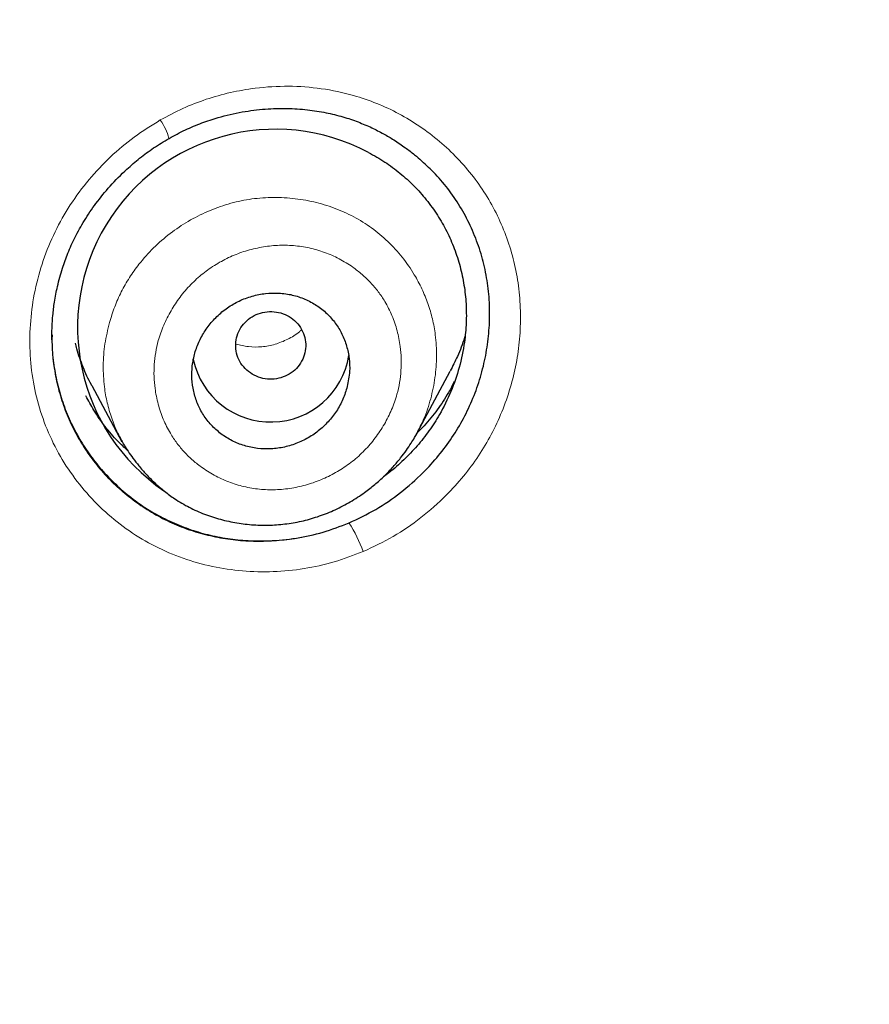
# Model space of a CAD drawing. Header units: millimetres. Extents: x 8 to 846, y 12 to 2113.
# Tile 483 of 515: x 514 to 524, y 1833 to 1844. Entities that reach past the tile are written whole.
import ezdxf

# ---------------------------------------------------------------- set-up
doc = ezdxf.new("R2010")
doc.units = ezdxf.units.MM

msp = doc.modelspace()

# ---------------------------------------------------------------- linework, layer by layer
at = {"color": 7, "linetype": 'Continuous', "lineweight": 30}
for p, q in [((514.66, 1840.753), (514.659, 1840.743)), ((518.823, 1839.648), (519.2, 1840.354)), ((515.111, 1840.189), (515.454, 1839.546)), ((515.46, 1839.549), (515.452, 1839.564))]:
    msp.add_line(p, q, dxfattribs=at)
at = {"color": 8, "linetype": 'Continuous', "lineweight": 0}
for centre, radius, start, end in [((515.295, 1842.809), 0.724, 15.9266, 34.345), ((516.758, 1837.779), 1.538, 19.6257, 33.2443)]:
    msp.add_arc(centre, radius, start, end, dxfattribs=at)
at = {"color": 7, "linetype": 'Continuous', "lineweight": 30}
for centre, radius, start, end in [((517.207, 1840.854), 2.258, 61.9587, 235.6905), ((517.152, 1840.677), 0.904, 192.2432, 350.7123)]:
    msp.add_arc(centre, radius, start, end, dxfattribs=at)
for points, knots in [([(538, 1827.773), (538.001, 1827.791), (538.002, 1827.835), (538.004, 1827.906), (538.006, 1827.988), (538.008, 1828.101), (538.011, 1828.254), (538.015, 1828.455), (538.017, 1828.683), (538.02, 1828.937), (538.021, 1829.217), (538.021, 1829.526), (538.019, 1829.864), (538.014, 1830.232), (538.007, 1830.62), (537.996, 1831.029), (537.982, 1831.456), (537.963, 1831.907), (537.94, 1832.376), (537.9, 1833.055), (537.836, 1833.939), (537.735, 1835.032), (537.61, 1836.137), (537.463, 1837.243), (537.292, 1838.348), (537.099, 1839.453), (536.881, 1840.567), (536.637, 1841.691), (536.366, 1842.823), (536.068, 1843.964), (535.731, 1845.151), (535.35, 1846.383), (534.921, 1847.661), (534.456, 1848.945), (533.952, 1850.234), (533.499, 1851.312), (533.116, 1852.179), (532.819, 1852.828), (532.52, 1853.459), (532.222, 1854.068), (531.928, 1854.653), (531.637, 1855.215), (531.341, 1855.771), (531.042, 1856.319), (530.739, 1856.859), (530.445, 1857.372), (530.159, 1857.858), (529.882, 1858.319), (529.615, 1858.754), (529.358, 1859.163), (529.113, 1859.548), (528.88, 1859.908), (528.661, 1860.241), (528.455, 1860.549), (528.263, 1860.832), (528.085, 1861.092), (527.925, 1861.323), (527.783, 1861.525), (527.662, 1861.697), (527.559, 1861.842), (527.479, 1861.954), (527.415, 1862.043), (527.359, 1862.121), (527.295, 1862.21), (527.211, 1862.325), (527.106, 1862.469), (526.976, 1862.645), (526.827, 1862.847), (526.657, 1863.074), (526.466, 1863.326), (526.265, 1863.588), (526.056, 1863.857), (525.84, 1864.132), (525.608, 1864.424), (525.359, 1864.733), (525.092, 1865.059), (524.811, 1865.397), (524.355, 1865.938), (523.723, 1866.665), (522.891, 1867.583), (522.032, 1868.491), (521.146, 1869.387), (520.259, 1870.246), (519.371, 1871.071), (518.484, 1871.861), (517.661, 1872.565), (516.904, 1873.19), (516.215, 1873.742), (515.529, 1874.274), (514.848, 1874.787), (514.167, 1875.286), (513.43, 1875.809), (512.625, 1876.363), (511.744, 1876.946), (510.831, 1877.527), (509.886, 1878.105), (508.916, 1878.674), (507.919, 1879.234), (506.897, 1879.783), (505.842, 1880.323), (504.768, 1880.847), (503.677, 1881.353), (502.567, 1881.841), (501.427, 1882.315), (500.256, 1882.775), (499.055, 1883.218), (497.847, 1883.634), (496.634, 1884.024), (495.419, 1884.388), (494.176, 1884.733), (492.908, 1885.056), (491.653, 1885.348), (490.414, 1885.61), (489.194, 1885.842), (487.953, 1886.054), (486.702, 1886.241), (485.452, 1886.402), (484.217, 1886.537), (482.961, 1886.649), (481.685, 1886.737), (480.391, 1886.799), (479.121, 1886.833), (477.876, 1886.843), (476.65, 1886.827), (475.442, 1886.788), (474.255, 1886.728), (473.096, 1886.646), (471.964, 1886.546), (470.862, 1886.429), (469.787, 1886.296), (468.708, 1886.143), (467.627, 1885.971), (466.545, 1885.779), (465.498, 1885.575), (464.485, 1885.36), (463.56, 1885.148), (462.717, 1884.941), (461.953, 1884.744), (461.213, 1884.543), (460.497, 1884.339), (459.801, 1884.132), (459.124, 1883.921), (458.449, 1883.704), (457.765, 1883.474), (457.058, 1883.227), (456.329, 1882.963), (455.569, 1882.676), (454.779, 1882.365), (453.96, 1882.03), (453.119, 1881.67), (452.258, 1881.287), (451.377, 1880.878), (450.478, 1880.443), (449.588, 1879.994), (448.707, 1879.531), (447.838, 1879.056), (446.957, 1878.556), (446.064, 1878.029), (445.16, 1877.474), (444.224, 1876.876), (443.258, 1876.234), (442.263, 1875.542), (441.261, 1874.815), (440.381, 1874.148), (439.623, 1873.553), (438.986, 1873.038), (438.348, 1872.507), (437.714, 1871.964), (437.093, 1871.417), (436.495, 1870.875), (435.923, 1870.343), (435.378, 1869.821), (434.858, 1869.311), (434.366, 1868.816), (433.901, 1868.337), (433.461, 1867.874), (433.044, 1867.425), (432.629, 1866.97), (432.219, 1866.509), (431.816, 1866.046), (431.439, 1865.605), (431.088, 1865.185), (430.764, 1864.791), (430.467, 1864.422), (430.194, 1864.079), (429.943, 1863.759), (429.718, 1863.466), (429.516, 1863.201), (429.336, 1862.963), (429.176, 1862.748), (429.034, 1862.556), (428.917, 1862.397), (428.823, 1862.267), (428.747, 1862.163), (428.679, 1862.069), (428.615, 1861.979), (428.546, 1861.883), (428.466, 1861.77), (428.369, 1861.633), (428.256, 1861.473), (428.127, 1861.288), (427.984, 1861.081), (427.826, 1860.851), (427.655, 1860.599), (427.47, 1860.322), (427.249, 1859.989), (426.996, 1859.599), (426.713, 1859.156), (426.425, 1858.695), (426.132, 1858.216), (425.836, 1857.721), (425.537, 1857.209), (425.195, 1856.609), (424.813, 1855.917), (424.391, 1855.126), (423.968, 1854.3), (423.566, 1853.48), (423.183, 1852.67), (422.822, 1851.871), (422.464, 1851.045), (422.111, 1850.193), (421.766, 1849.319), (421.431, 1848.424), (421.105, 1847.508), (420.788, 1846.566), (420.482, 1845.597), (420.187, 1844.601), (419.905, 1843.579), (419.638, 1842.531), (419.406, 1841.538), (419.207, 1840.618), (419.042, 1839.787), (418.893, 1838.98), (418.754, 1838.158), (418.626, 1837.325), (418.511, 1836.484), (418.412, 1835.676), (418.329, 1834.902), (418.26, 1834.167), (418.203, 1833.47), (418.158, 1832.811), (418.123, 1832.186), (418.096, 1831.592), (418.076, 1831.029), (418.063, 1830.497), (418.055, 1830.002), (418.052, 1829.541), (418.052, 1829.119), (418.055, 1828.734), (418.061, 1828.386), (418.067, 1828.072), (418.073, 1827.874), (418.076, 1827.781)], [0, 0, 0, 0, 0.000286, 0.000693, 0.0011, 0.001586, 0.002471, 0.003539, 0.004789, 0.006132, 0.007637, 0.009305, 0.011135, 0.013127, 0.015282, 0.017462, 0.019787, 0.022256, 0.024847, 0.027466, 0.033367, 0.039348, 0.045407, 0.051547, 0.057576, 0.06368, 0.069859, 0.076113, 0.082442, 0.088847, 0.095327, 0.102542, 0.109849, 0.117247, 0.124738, 0.132321, 0.136217, 0.140106, 0.143883, 0.147538, 0.151072, 0.154484, 0.157774, 0.161253, 0.164584, 0.167769, 0.170807, 0.173698, 0.176442, 0.17904, 0.18149, 0.183794, 0.18595, 0.187925, 0.189759, 0.191451, 0.193001, 0.194284, 0.195425, 0.196381, 0.197152, 0.197648, 0.198127, 0.198707, 0.19941, 0.200408, 0.20158, 0.202926, 0.204446, 0.206141, 0.20801, 0.209751, 0.21162, 0.213617, 0.215742, 0.217996, 0.220375, 0.222791, 0.229356, 0.235809, 0.242651, 0.249362, 0.255943, 0.262391, 0.268707, 0.274889, 0.279654, 0.284337, 0.288938, 0.293457, 0.297895, 0.302347, 0.307808, 0.313397, 0.319114, 0.324959, 0.330933, 0.336924, 0.343039, 0.349279, 0.355642, 0.361895, 0.368264, 0.37475, 0.381351, 0.388066, 0.394895, 0.401438, 0.408082, 0.414827, 0.421674, 0.428623, 0.435029, 0.441518, 0.448093, 0.454743, 0.461334, 0.467815, 0.474188, 0.481072, 0.487826, 0.494449, 0.500941, 0.507301, 0.513639, 0.519838, 0.525899, 0.531823, 0.537609, 0.543257, 0.548769, 0.554673, 0.560411, 0.565984, 0.571391, 0.576633, 0.580874, 0.585001, 0.589013, 0.59291, 0.596693, 0.600415, 0.604054, 0.607836, 0.61176, 0.615827, 0.620037, 0.624536, 0.629187, 0.633988, 0.638941, 0.644045, 0.649301, 0.654708, 0.659798, 0.665015, 0.67036, 0.675832, 0.681433, 0.687161, 0.693426, 0.699838, 0.706396, 0.713101, 0.71739, 0.721738, 0.726143, 0.730607, 0.73504, 0.739336, 0.743493, 0.747511, 0.751391, 0.755131, 0.758669, 0.762073, 0.765343, 0.768479, 0.77194, 0.775222, 0.778324, 0.781247, 0.783991, 0.786512, 0.788859, 0.791034, 0.793036, 0.794792, 0.796389, 0.797828, 0.799108, 0.800229, 0.800999, 0.801686, 0.802305, 0.802864, 0.803461, 0.804203, 0.805101, 0.806153, 0.80736, 0.808722, 0.810211, 0.811848, 0.813635, 0.815571, 0.818292, 0.821125, 0.824049, 0.827063, 0.830167, 0.833361, 0.836644, 0.841307, 0.84614, 0.851144, 0.856318, 0.860926, 0.865661, 0.870525, 0.875514, 0.88063, 0.885778, 0.891047, 0.896439, 0.901953, 0.907588, 0.913346, 0.919226, 0.925229, 0.929977, 0.934588, 0.939053, 0.943372, 0.948188, 0.952809, 0.957234, 0.961465, 0.9655, 0.969274, 0.972859, 0.976257, 0.979466, 0.98254, 0.985418, 0.988102, 0.99059, 0.992883, 0.994945, 0.996818, 0.998503, 1, 1, 1, 1]), ([(478.038, 1882.285), (478.896, 1882.275), (480.611, 1882.254), (483.18, 1882.085), (485.738, 1881.818), (488.282, 1881.442), (490.807, 1880.962), (493.308, 1880.377), (495.918, 1879.65), (498.626, 1878.762), (501.417, 1877.692), (504.148, 1876.485), (506.812, 1875.146), (509.403, 1873.68), (511.795, 1872.166), (513.995, 1870.628), (516.013, 1869.085), (517.96, 1867.459), (519.833, 1865.754), (521.626, 1863.97), (523.337, 1862.114), (524.964, 1860.187), (526.503, 1858.195), (527.952, 1856.14), (529.308, 1854.028), (530.57, 1851.861), (531.733, 1849.644), (532.795, 1847.379), (533.808, 1844.944), (534.747, 1842.335), (535.589, 1839.551), (536.286, 1836.73), (536.835, 1833.878), (537.236, 1831.004), (537.475, 1828.251), (537.574, 1825.629), (537.556, 1823.143), (537.425, 1820.66), (537.184, 1818.185), (536.832, 1815.723), (536.371, 1813.277), (535.802, 1810.852), (535.125, 1808.454), (534.342, 1806.086), (533.454, 1803.752), (532.461, 1801.459), (531.365, 1799.21), (530.17, 1797.008), (528.806, 1794.739), (527.256, 1792.418), (525.504, 1790.062), (523.633, 1787.794), (521.644, 1785.621), (519.55, 1783.541), (518.065, 1782.245), (517.323, 1781.597)], [0, 0, 0, 0, 0.017859, 0.035717, 0.053574, 0.07143, 0.089287, 0.107143, 0.125, 0.145832, 0.166666, 0.1875, 0.208333, 0.229166, 0.249999, 0.267856, 0.285713, 0.303571, 0.321429, 0.339287, 0.357144, 0.375001, 0.392858, 0.410715, 0.428572, 0.446429, 0.464286, 0.482143, 0.500002, 0.520835, 0.541668, 0.562501, 0.583334, 0.604167, 0.624999, 0.642856, 0.660713, 0.678571, 0.696428, 0.714286, 0.732144, 0.750003, 0.76786, 0.785718, 0.803575, 0.821433, 0.839289, 0.857146, 0.875003, 0.895835, 0.916668, 0.9375, 0.958333, 0.979167, 1, 1, 1, 1]), ([(478.038, 1768.871), (478.645, 1768.876), (479.858, 1768.887), (481.674, 1768.973), (483.484, 1769.11), (485.288, 1769.304), (487.085, 1769.552), (488.872, 1769.856), (490.596, 1770.202), (492.255, 1770.586), (493.851, 1771.003), (495.432, 1771.463), (496.998, 1771.967), (498.55, 1772.514), (500.137, 1773.124), (501.754, 1773.8), (503.395, 1774.546), (505.006, 1775.34), (506.589, 1776.181), (508.142, 1777.071), (509.668, 1778.008), (511.124, 1778.965), (512.509, 1779.937), (513.823, 1780.915), (515.105, 1781.929), (516.356, 1782.978), (517.576, 1784.061), (518.798, 1785.211), (520.018, 1786.429), (521.228, 1787.717), (522.396, 1789.041), (523.52, 1790.401), (524.602, 1791.797), (525.642, 1793.23), (526.612, 1794.657), (527.511, 1796.072), (528.34, 1797.464), (529.125, 1798.876), (529.867, 1800.307), (530.564, 1801.756), (531.236, 1803.267), (531.878, 1804.839), (532.485, 1806.474), (533.038, 1808.126), (533.538, 1809.796), (533.984, 1811.484), (534.378, 1813.192), (534.708, 1814.867), (534.979, 1816.504), (535.193, 1818.095), (535.36, 1819.688), (535.478, 1821.283), (535.549, 1822.881), (535.572, 1824.526), (535.543, 1826.217), (535.456, 1827.953), (535.312, 1829.687), (535.111, 1831.419), (534.854, 1833.15), (534.54, 1834.877), (534.181, 1836.547), (533.783, 1838.155), (533.353, 1839.7), (532.878, 1841.229), (532.357, 1842.742), (531.792, 1844.24), (531.191, 1845.699), (530.557, 1847.12), (529.893, 1848.502), (529.189, 1849.867), (528.444, 1851.215), (527.66, 1852.546), (526.836, 1853.859), (525.975, 1855.15), (525.065, 1856.436), (524.109, 1857.711), (523.102, 1858.975), (522.06, 1860.21), (520.981, 1861.414), (519.866, 1862.589), (518.733, 1863.715), (517.585, 1864.793), (516.424, 1865.825), (515.232, 1866.827), (514.01, 1867.798), (512.756, 1868.74), (511.472, 1869.65), (510.162, 1870.527), (508.812, 1871.379), (507.422, 1872.204), (505.991, 1873.001), (504.537, 1873.757), (503.062, 1874.472), (501.565, 1875.145), (500.072, 1875.767), (498.584, 1876.339), (497.105, 1876.862), (495.61, 1877.347), (494.098, 1877.792), (492.57, 1878.197), (491.026, 1878.564), (489.47, 1878.889), (487.883, 1879.179), (486.269, 1879.428), (484.628, 1879.635), (482.984, 1879.797), (481.338, 1879.912), (479.689, 1879.983), (478.588, 1879.992), (478.038, 1879.997)], [0, 0, 0, 0, 0.010081, 0.020137, 0.030179, 0.040216, 0.050257, 0.060311, 0.070335, 0.079491, 0.088633, 0.097767, 0.1069, 0.116039, 0.125192, 0.135253, 0.145282, 0.155288, 0.16528, 0.175267, 0.185259, 0.195301, 0.204496, 0.213673, 0.222839, 0.232002, 0.241168, 0.250345, 0.260322, 0.270285, 0.280246, 0.290212, 0.300194, 0.310203, 0.320293, 0.329526, 0.338727, 0.347904, 0.357065, 0.366218, 0.375372, 0.385323, 0.395264, 0.405207, 0.415162, 0.425139, 0.435149, 0.445226, 0.454443, 0.463632, 0.472801, 0.481959, 0.491116, 0.500279, 0.510233, 0.520184, 0.530144, 0.540125, 0.550137, 0.560192, 0.570258, 0.579448, 0.588609, 0.59775, 0.60688, 0.616007, 0.625139, 0.633867, 0.642594, 0.651329, 0.660077, 0.668845, 0.677642, 0.686473, 0.695244, 0.704395, 0.713529, 0.722653, 0.731774, 0.740899, 0.750037, 0.758756, 0.767483, 0.776222, 0.78498, 0.793764, 0.802579, 0.811433, 0.820208, 0.829363, 0.838502, 0.847632, 0.856762, 0.865897, 0.875044, 0.883755, 0.89247, 0.901196, 0.909939, 0.918704, 0.927499, 0.936329, 0.945126, 0.954305, 0.963462, 0.972602, 0.981734, 0.990864, 1, 1, 1, 1]), ([(421.006, 1824.397), (421.013, 1825.071), (421.027, 1826.416), (421.146, 1828.43), (421.335, 1830.436), (421.603, 1832.436), (421.946, 1834.428), (422.356, 1836.371), (422.829, 1838.261), (423.358, 1840.096), (423.952, 1841.912), (424.613, 1843.711), (425.35, 1845.519), (426.167, 1847.331), (427.066, 1849.141), (428.035, 1850.92), (429.073, 1852.668), (430.181, 1854.384), (431.331, 1856.03), (432.518, 1857.605), (433.734, 1859.108), (435.003, 1860.568), (436.326, 1861.987), (437.722, 1863.383), (439.194, 1864.754), (440.741, 1866.093), (442.342, 1867.379), (443.994, 1868.611), (445.698, 1869.787), (447.412, 1870.883), (449.13, 1871.899), (450.846, 1872.836), (452.595, 1873.716), (454.377, 1874.537), (456.218, 1875.311), (458.12, 1876.033), (460.081, 1876.699), (462.072, 1877.296), (464.092, 1877.824), (466.139, 1878.282), (468.163, 1878.662), (470.156, 1878.966), (472.111, 1879.199), (474.07, 1879.365), (476.032, 1879.466), (478.039, 1879.501), (480.089, 1879.466), (482.179, 1879.356), (484.263, 1879.171), (486.342, 1878.912), (488.412, 1878.579), (490.428, 1878.182), (492.385, 1877.727), (494.279, 1877.219), (496.149, 1876.649), (497.996, 1876.018), (499.862, 1875.309), (501.743, 1874.519), (503.633, 1873.644), (505.485, 1872.703), (507.302, 1871.696), (509.082, 1870.624), (510.788, 1869.512), (512.418, 1868.366), (513.97, 1867.194), (515.475, 1865.974), (516.933, 1864.707), (518.376, 1863.362), (519.798, 1861.939), (521.193, 1860.436), (522.529, 1858.885), (523.806, 1857.287), (525.025, 1855.641), (526.161, 1853.983), (527.216, 1852.319), (528.188, 1850.659), (529.098, 1848.97), (529.946, 1847.253), (530.747, 1845.475), (531.496, 1843.637), (532.186, 1841.74), (532.805, 1839.82), (533.35, 1837.877), (533.824, 1835.907), (534.218, 1833.953), (534.534, 1832.022), (534.775, 1830.122), (534.946, 1828.218), (535.053, 1826.309), (535.067, 1825.035), (535.073, 1824.397)], [0, 0, 0, 0, 0.011674, 0.023319, 0.034953, 0.046594, 0.058259, 0.069953, 0.080961, 0.091959, 0.102962, 0.113984, 0.125039, 0.136637, 0.148231, 0.159838, 0.171475, 0.183157, 0.194877, 0.205905, 0.216918, 0.22793, 0.238954, 0.250002, 0.261585, 0.273174, 0.284784, 0.296429, 0.308126, 0.319837, 0.330846, 0.341843, 0.352841, 0.363852, 0.374887, 0.386465, 0.398061, 0.409688, 0.421363, 0.433098, 0.444853, 0.455881, 0.466873, 0.477842, 0.4888, 0.499758, 0.511447, 0.523122, 0.534797, 0.546486, 0.558206, 0.569931, 0.580933, 0.591898, 0.602839, 0.613767, 0.624694, 0.636409, 0.648098, 0.659775, 0.671455, 0.683154, 0.694888, 0.705917, 0.716904, 0.727863, 0.738806, 0.749745, 0.761427, 0.773085, 0.784734, 0.79639, 0.808067, 0.819807, 0.830858, 0.841874, 0.852868, 0.863854, 0.874847, 0.886477, 0.898088, 0.909698, 0.921323, 0.932981, 0.944738, 0.955821, 0.966873, 0.97791, 0.988948, 1, 1, 1, 1]), ([(515.992, 1843.008), (516.054, 1843.041), (516.175, 1843.107), (516.364, 1843.185), (516.58, 1843.257), (516.822, 1843.313), (517.085, 1843.346), (517.334, 1843.353), (517.566, 1843.338), (517.778, 1843.305), (517.972, 1843.257), (518.146, 1843.199), (518.3, 1843.133), (518.435, 1843.064), (518.564, 1842.988), (518.682, 1842.908), (518.787, 1842.827), (518.846, 1842.776), (518.872, 1842.753)], [0, 0, 0, 0, 0.066912, 0.131689, 0.194341, 0.284264, 0.369262, 0.449239, 0.524136, 0.593944, 0.658696, 0.718477, 0.773359, 0.82336, 0.868476, 0.921019, 0.964859, 1, 1, 1, 1]), ([(514.657, 1840.711), (514.657, 1840.732), (514.656, 1840.782), (514.659, 1840.874), (514.667, 1840.996), (514.685, 1841.149), (514.72, 1841.33), (514.771, 1841.518), (514.838, 1841.705), (514.921, 1841.887), (515.027, 1842.077), (515.16, 1842.273), (515.321, 1842.47), (515.49, 1842.641), (515.658, 1842.784), (515.817, 1842.903), (515.933, 1842.972), (515.992, 1843.008)], [0, 0, 0, 0, 0.0228155, 0.0565564, 0.1012701, 0.1569632, 0.2236004, 0.3010992, 0.3663396, 0.4378112, 0.5156107, 0.5998114, 0.6904377, 0.7874395, 0.8556026, 0.9264799, 1, 1, 1, 1]), ([(518.268, 1842.847), (518.33, 1842.812), (518.455, 1842.742), (518.628, 1842.614), (518.787, 1842.47), (518.93, 1842.309), (519.055, 1842.135), (519.162, 1841.949), (519.249, 1841.752), (519.315, 1841.547), (519.36, 1841.336), (519.383, 1841.121), (519.385, 1840.903), (519.362, 1840.66), (519.308, 1840.396), (519.212, 1840.118), (519.093, 1839.877), (518.96, 1839.671), (518.824, 1839.498), (518.67, 1839.338), (518.541, 1839.221), (518.458, 1839.163), (518.438, 1839.148)], [0, 0, 0, 0, 0.049028, 0.098322, 0.147567, 0.196484, 0.2461, 0.295061, 0.343874, 0.393051, 0.442024, 0.490792, 0.539857, 0.58971, 0.655605, 0.720739, 0.786245, 0.835011, 0.883721, 0.932846, 0.982847, 1, 1, 1, 1]), ([(518.045, 1838.622), (518.148, 1838.671), (518.354, 1838.768), (518.637, 1838.963), (518.874, 1839.172), (519.068, 1839.386), (519.223, 1839.593), (519.354, 1839.812), (519.463, 1840.044), (519.548, 1840.284), (519.608, 1840.532), (519.643, 1840.784), (519.653, 1841.04), (519.637, 1841.294), (519.595, 1841.542), (519.526, 1841.783), (519.432, 1842.014), (519.315, 1842.234), (519.174, 1842.438), (519.022, 1842.617), (518.909, 1842.719), (518.857, 1842.766)], [0, 0, 0, 0, 0.067237, 0.134124, 0.201842, 0.253146, 0.303537, 0.353542, 0.4037, 0.454305, 0.504484, 0.554763, 0.605665, 0.656735, 0.707014, 0.757068, 0.807473, 0.857613, 0.907582, 0.957938, 1, 1, 1, 1]), ([(518.025, 1840.178), (518.036, 1840.235), (518.057, 1840.341), (518.05, 1840.498), (518.021, 1840.641), (517.968, 1840.778), (517.892, 1840.903), (517.794, 1841.014), (517.677, 1841.107), (517.544, 1841.178), (517.399, 1841.226), (517.246, 1841.247), (517.091, 1841.243), (516.938, 1841.212), (516.791, 1841.157), (516.656, 1841.078), (516.536, 1840.98), (516.434, 1840.864), (516.353, 1840.735), (516.294, 1840.596), (516.259, 1840.451), (516.248, 1840.303), (516.262, 1840.157), (516.301, 1840.016), (516.362, 1839.883), (516.447, 1839.763), (516.553, 1839.659), (516.676, 1839.574), (516.814, 1839.511), (516.962, 1839.473), (517.117, 1839.461), (517.272, 1839.476), (517.423, 1839.516), (517.566, 1839.58), (517.696, 1839.667), (517.81, 1839.773), (517.905, 1839.895), (517.98, 1840.031), (518.01, 1840.129), (518.025, 1840.178)], [0, 0, 0, 0, 0.031091, 0.057186, 0.08328, 0.109566, 0.135853, 0.162585, 0.189318, 0.216556, 0.243797, 0.271367, 0.29894, 0.326517, 0.354094, 0.381358, 0.408621, 0.4354, 0.462177, 0.488508, 0.514837, 0.540941, 0.567043, 0.593238, 0.619432, 0.646008, 0.672584, 0.699671, 0.726761, 0.754257, 0.781756, 0.809369, 0.836984, 0.864372, 0.891761, 0.918813, 0.945863, 0.972933, 1, 1, 1, 1]), ([(517.318, 1840.295), (517.349, 1840.312), (517.41, 1840.344), (517.481, 1840.42), (517.531, 1840.51), (517.554, 1840.61), (517.551, 1840.711), (517.52, 1840.809), (517.464, 1840.895), (517.387, 1840.965), (517.294, 1841.013), (517.191, 1841.035), (517.085, 1841.032), (516.984, 1841.002), (516.895, 1840.948), (516.823, 1840.873), (516.773, 1840.783), (516.75, 1840.684), (516.754, 1840.582), (516.784, 1840.484), (516.84, 1840.398), (516.918, 1840.329), (517.011, 1840.28), (517.114, 1840.258), (517.22, 1840.26), (517.285, 1840.284), (517.318, 1840.295)], [0, 0, 0, 0, 0.041659, 0.083341, 0.125, 0.166659, 0.208341, 0.25, 0.291659, 0.333341, 0.375, 0.416659, 0.458341, 0.5, 0.541659, 0.583341, 0.625, 0.666659, 0.708341, 0.75, 0.791659, 0.833341, 0.875, 0.916659, 0.958341, 1, 1, 1, 1]), ([(514.658, 1840.766), (514.657, 1840.729), (514.656, 1840.613), (514.676, 1840.421), (514.719, 1840.191), (514.786, 1839.97), (514.874, 1839.756), (514.984, 1839.553), (515.112, 1839.362), (515.259, 1839.184), (515.424, 1839.021), (515.602, 1838.874), (515.794, 1838.746), (515.999, 1838.639), (516.213, 1838.551), (516.434, 1838.485), (516.661, 1838.44), (516.894, 1838.417), (517.156, 1838.415), (517.444, 1838.443), (517.751, 1838.509), (517.947, 1838.585), (518.045, 1838.622)], [0, 0, 0, 0, 0.023004, 0.072516, 0.121291, 0.169808, 0.218553, 0.267379, 0.315946, 0.364705, 0.414098, 0.463142, 0.511741, 0.560356, 0.609445, 0.657937, 0.706382, 0.755212, 0.804848, 0.870422, 0.935136, 1, 1, 1, 1]), ([(519.367, 1840.752), (519.365, 1840.746), (519.344, 1840.667), (519.289, 1840.532), (519.227, 1840.41), (519.199, 1840.355)], [0, 0, 0, 0, 0.045837, 0.571884, 1, 1, 1, 1]), ([(515.112, 1840.189), (515.11, 1840.192), (515.07, 1840.258), (515.012, 1840.399), (514.951, 1840.557), (514.93, 1840.651), (514.925, 1840.672)], [0, 0, 0, 0, 0.020088, 0.449093, 0.876167, 1, 1, 1, 1]), ([(519.246, 1840.235), (519.225, 1840.193), (519.168, 1840.081), (519.053, 1839.912), (518.929, 1839.753), (518.842, 1839.667), (518.811, 1839.636)], [0, 0, 0, 0, 0.189222, 0.506676, 0.823906, 1, 1, 1, 1]), ([(515.519, 1839.449), (515.482, 1839.483), (515.39, 1839.567), (515.261, 1839.721), (515.138, 1839.895), (515.073, 1840.016), (515.044, 1840.071)], [0, 0, 0, 0, 0.1906307, 0.4780375, 0.7649722, 1, 1, 1, 1]), ([(515.45, 1839.563), (515.461, 1839.544), (515.484, 1839.503), (515.528, 1839.434), (515.583, 1839.355), (515.651, 1839.268), (515.734, 1839.173), (515.83, 1839.075), (515.939, 1838.981), (516.069, 1838.886), (516.221, 1838.797), (516.396, 1838.719), (516.579, 1838.66), (516.766, 1838.619), (516.956, 1838.597), (517.147, 1838.594), (517.338, 1838.61), (517.526, 1838.644), (517.71, 1838.698), (517.889, 1838.77), (518.062, 1838.86), (518.211, 1838.958), (518.34, 1839.058), (518.449, 1839.156), (518.547, 1839.258), (518.63, 1839.358), (518.698, 1839.448), (518.75, 1839.525), (518.791, 1839.591), (518.811, 1839.628), (518.82, 1839.644)], [0, 0, 0, 0, 0.0160694, 0.0355043, 0.0585526, 0.0853557, 0.1159861, 0.1504429, 0.1862878, 0.2218559, 0.2688767, 0.3157737, 0.3625884, 0.4092777, 0.4557814, 0.5020391, 0.5481022, 0.5942405, 0.6404973, 0.6869144, 0.7335156, 0.7803009, 0.8155102, 0.8508127, 0.8859152, 0.9174003, 0.9443858, 0.9670067, 0.9854443, 1, 1, 1, 1])]:
    msp.add_open_spline(points, degree=3, knots=knots, dxfattribs=at)
at = {"color": 8, "linetype": 'Continuous', "lineweight": 0}
for points, knots in [([(418.074, 1827.918), (418.066, 1828.238), (418.047, 1828.984), (418.052, 1830.153), (418.083, 1831.425), (418.148, 1832.735), (418.246, 1834.081), (418.382, 1835.462), (418.554, 1836.84), (418.76, 1838.214), (419, 1839.582), (419.275, 1840.944), (419.575, 1842.263), (419.898, 1843.537), (420.24, 1844.767), (420.61, 1845.989), (421.009, 1847.204), (421.435, 1848.411), (421.904, 1849.644), (422.417, 1850.904), (422.977, 1852.187), (423.571, 1853.457), (424.196, 1854.712), (424.853, 1855.952), (425.541, 1857.177), (426.24, 1858.352), (426.946, 1859.477), (427.656, 1860.555), (428.391, 1861.618), (429.151, 1862.664), (429.934, 1863.695), (430.765, 1864.739), (431.647, 1865.795), (432.581, 1866.859), (433.542, 1867.901), (434.529, 1868.921), (435.542, 1869.917), (436.581, 1870.89), (437.614, 1871.811), (438.639, 1872.682), (439.653, 1873.507), (440.686, 1874.309), (441.737, 1875.089), (442.807, 1875.847), (443.926, 1876.604), (445.096, 1877.358), (446.32, 1878.105), (447.562, 1878.823), (448.821, 1879.513), (450.098, 1880.173), (451.392, 1880.804), (452.665, 1881.388), (453.915, 1881.928), (455.141, 1882.425), (456.378, 1882.897), (457.626, 1883.341), (458.884, 1883.759), (460.189, 1884.162), (461.543, 1884.547), (462.945, 1884.911), (464.355, 1885.243), (465.773, 1885.541), (467.199, 1885.808), (468.631, 1886.041), (470.028, 1886.237), (471.39, 1886.396), (472.716, 1886.523), (474.044, 1886.622), (475.374, 1886.693), (476.705, 1886.736), (478.078, 1886.751), (479.492, 1886.734), (480.944, 1886.683), (482.395, 1886.599), (483.843, 1886.481), (485.287, 1886.33), (486.727, 1886.146), (488.122, 1885.935), (489.472, 1885.7), (490.776, 1885.445), (492.074, 1885.162), (493.365, 1884.852), (494.649, 1884.515), (495.964, 1884.14), (497.307, 1883.723), (498.678, 1883.263), (500.036, 1882.772), (501.382, 1882.248), (502.714, 1881.694), (504.031, 1881.108), (505.297, 1880.51), (506.511, 1879.901), (507.676, 1879.286), (508.826, 1878.646), (509.961, 1877.982), (511.08, 1877.294), (512.217, 1876.56), (513.368, 1875.78), (514.532, 1874.95), (515.674, 1874.093), (516.795, 1873.21), (517.892, 1872.301), (518.967, 1871.366), (519.989, 1870.433), (520.958, 1869.505), (521.878, 1868.583), (522.776, 1867.642), (523.652, 1866.683), (524.505, 1865.704), (525.36, 1864.678), (526.215, 1863.602), (527.066, 1862.476), (527.888, 1861.33), (528.682, 1860.166), (529.445, 1858.983), (530.179, 1857.783), (530.863, 1856.601), (531.5, 1855.437), (532.091, 1854.295), (532.656, 1853.141), (533.194, 1851.974), (533.704, 1850.797), (534.201, 1849.573), (534.682, 1848.302), (535.143, 1846.985), (535.571, 1845.657), (535.964, 1844.321), (536.325, 1842.976), (536.651, 1841.623), (536.935, 1840.302), (537.179, 1839.012), (537.388, 1837.756), (537.568, 1836.496), (537.718, 1835.232), (537.839, 1833.966), (537.933, 1832.658), (537.998, 1831.31), (538.028, 1829.922), (538.028, 1828.751), (538.005, 1828.042), (537.997, 1827.797)], [0, 0, 0, 0, 0.005252, 0.012201, 0.019149, 0.026096, 0.033674, 0.04125, 0.048826, 0.056401, 0.063977, 0.071552, 0.079127, 0.086071, 0.093015, 0.09996, 0.106905, 0.113851, 0.120799, 0.128379, 0.13596, 0.14354, 0.151118, 0.158695, 0.166272, 0.173848, 0.180792, 0.187736, 0.19468, 0.201624, 0.208568, 0.215513, 0.223089, 0.230666, 0.238244, 0.245823, 0.253404, 0.260985, 0.268564, 0.275511, 0.282457, 0.289402, 0.296347, 0.303291, 0.310235, 0.31781, 0.325386, 0.332961, 0.340537, 0.348114, 0.355691, 0.363269, 0.370217, 0.377167, 0.384116, 0.391064, 0.398011, 0.404957, 0.412534, 0.42011, 0.427686, 0.435261, 0.442837, 0.450412, 0.457988, 0.464933, 0.471879, 0.478825, 0.485772, 0.49272, 0.49967, 0.507251, 0.51483, 0.522408, 0.529986, 0.537562, 0.545138, 0.552714, 0.559658, 0.566603, 0.573547, 0.580492, 0.587437, 0.594382, 0.60196, 0.609538, 0.617118, 0.624699, 0.63228, 0.639859, 0.647436, 0.654382, 0.661327, 0.668271, 0.675216, 0.68216, 0.689104, 0.696679, 0.704255, 0.711831, 0.719408, 0.726986, 0.734564, 0.742145, 0.749094, 0.756043, 0.76299, 0.769936, 0.776881, 0.783826, 0.791402, 0.798978, 0.806553, 0.814128, 0.821704, 0.829279, 0.836855, 0.843801, 0.850747, 0.857694, 0.864643, 0.871592, 0.878541, 0.886119, 0.893697, 0.901273, 0.908849, 0.916425, 0.924, 0.931575, 0.938519, 0.945463, 0.952407, 0.959352, 0.966297, 0.973243, 0.980821, 0.988401, 0.995982, 1, 1, 1, 1]), ([(421.507, 1824.421), (421.52, 1825.319), (421.546, 1827.111), (421.758, 1829.786), (422.096, 1832.439), (422.569, 1835.071), (423.175, 1837.68), (423.915, 1840.266), (424.789, 1842.822), (425.79, 1845.332), (426.915, 1847.784), (428.159, 1850.17), (429.523, 1852.493), (431.005, 1854.754), (432.604, 1856.95), (434.317, 1859.073), (436.134, 1861.109), (438.046, 1863.05), (440.049, 1864.892), (442.142, 1866.636), (444.326, 1868.282), (446.598, 1869.828), (448.952, 1871.269), (451.372, 1872.595), (453.848, 1873.801), (456.376, 1874.885), (458.955, 1875.846), (461.586, 1876.686), (464.267, 1877.404), (466.986, 1877.994), (469.726, 1878.455), (472.475, 1878.785), (475.232, 1878.983), (477.997, 1879.051), (480.768, 1878.987), (483.543, 1878.79), (486.309, 1878.46), (489.049, 1878.002), (491.753, 1877.417), (494.419, 1876.708), (497.046, 1875.873), (499.636, 1874.911), (502.182, 1873.822), (504.671, 1872.612), (507.09, 1871.289), (509.43, 1869.858), (511.692, 1868.323), (513.876, 1866.682), (515.981, 1864.933), (517.999, 1863.08), (519.921, 1861.132), (521.736, 1859.1), (523.44, 1856.991), (525.034, 1854.808), (526.517, 1852.551), (527.89, 1850.218), (529.145, 1847.816), (530.277, 1845.357), (531.278, 1842.855), (532.146, 1840.317), (532.884, 1837.744), (533.493, 1835.135), (533.971, 1832.491), (534.314, 1829.818), (534.531, 1827.124), (534.558, 1825.322), (534.572, 1824.421)], [0, 0, 0, 0, 0.015712, 0.031331, 0.046897, 0.062447, 0.078018, 0.093647, 0.109364, 0.125068, 0.140678, 0.156238, 0.171786, 0.187361, 0.20301, 0.218729, 0.234412, 0.250011, 0.265566, 0.281113, 0.296691, 0.312337, 0.328056, 0.343741, 0.359332, 0.374883, 0.390432, 0.406015, 0.421689, 0.437408, 0.453066, 0.468652, 0.484201, 0.499753, 0.515345, 0.531016, 0.546736, 0.5624, 0.57798, 0.593531, 0.609088, 0.62469, 0.640388, 0.656108, 0.671748, 0.687324, 0.702876, 0.718439, 0.734052, 0.749753, 0.765462, 0.781092, 0.796672, 0.812229, 0.827796, 0.843417, 0.85913, 0.874841, 0.89046, 0.906024, 0.921572, 0.937142, 0.95278, 0.96849, 0.98424, 1, 1, 1, 1]), ([(534.349, 1824.347), (534.342, 1825.015), (534.327, 1826.349), (534.208, 1828.347), (534.018, 1830.34), (533.749, 1832.329), (533.405, 1834.309), (532.996, 1836.235), (532.527, 1838.102), (532.005, 1839.91), (531.419, 1841.696), (530.769, 1843.463), (530.042, 1845.239), (529.236, 1847.023), (528.346, 1848.809), (527.386, 1850.566), (526.357, 1852.293), (525.259, 1853.989), (524.121, 1855.615), (522.95, 1857.167), (521.753, 1858.646), (520.504, 1860.082), (519.205, 1861.475), (517.829, 1862.851), (516.374, 1864.205), (514.838, 1865.533), (513.25, 1866.807), (511.609, 1868.028), (509.922, 1869.191), (508.228, 1870.271), (506.538, 1871.269), (504.851, 1872.189), (503.132, 1873.052), (501.382, 1873.857), (499.566, 1874.62), (497.685, 1875.335), (495.74, 1875.994), (493.769, 1876.585), (491.771, 1877.107), (489.751, 1877.559), (487.755, 1877.932), (485.792, 1878.23), (483.863, 1878.457), (481.93, 1878.62), (479.991, 1878.718), (478.01, 1878.751), (475.99, 1878.716), (473.934, 1878.607), (471.883, 1878.425), (469.838, 1878.17), (467.798, 1877.841), (465.805, 1877.449), (463.866, 1876.998), (461.988, 1876.493), (460.132, 1875.928), (458.301, 1875.301), (456.457, 1874.599), (454.606, 1873.82), (452.753, 1872.961), (450.935, 1872.037), (449.152, 1871.049), (447.402, 1869.995), (445.718, 1868.899), (444.105, 1867.766), (442.568, 1866.605), (441.077, 1865.397), (439.633, 1864.141), (438.206, 1862.811), (436.803, 1861.407), (435.428, 1859.925), (434.112, 1858.396), (432.852, 1856.82), (431.65, 1855.195), (430.528, 1853.558), (429.487, 1851.917), (428.529, 1850.279), (427.631, 1848.615), (426.796, 1846.924), (426.004, 1845.166), (425.261, 1843.343), (424.574, 1841.455), (423.959, 1839.547), (423.418, 1837.619), (422.951, 1835.672), (422.565, 1833.747), (422.256, 1831.849), (422.02, 1829.983), (421.854, 1828.11), (421.749, 1826.231), (421.736, 1824.976), (421.73, 1824.347)], [0, 0, 0, 0, 0.011718, 0.023422, 0.035131, 0.046861, 0.058633, 0.070374, 0.081376, 0.092351, 0.103314, 0.114278, 0.125258, 0.136845, 0.148439, 0.160058, 0.171716, 0.183431, 0.19516, 0.206169, 0.21715, 0.228117, 0.239082, 0.250059, 0.261698, 0.273343, 0.285009, 0.296711, 0.308463, 0.320158, 0.331114, 0.342058, 0.353001, 0.363957, 0.374937, 0.386579, 0.398224, 0.409886, 0.42158, 0.43332, 0.445046, 0.456045, 0.467022, 0.477988, 0.488955, 0.499937, 0.511584, 0.523217, 0.534851, 0.5465, 0.558178, 0.569924, 0.580979, 0.591996, 0.602988, 0.613967, 0.624945, 0.636586, 0.648202, 0.659808, 0.671417, 0.683046, 0.69478, 0.705845, 0.716869, 0.727865, 0.738844, 0.74982, 0.761474, 0.77311, 0.784742, 0.796386, 0.808059, 0.819799, 0.830845, 0.841849, 0.852823, 0.863782, 0.874741, 0.886479, 0.898182, 0.909866, 0.921548, 0.933247, 0.944959, 0.955973, 0.966969, 0.977962, 0.988967, 1, 1, 1, 1]), ([(515.893, 1843.218), (515.978, 1843.263), (516.147, 1843.354), (516.416, 1843.458), (516.692, 1843.535), (517.006, 1843.59), (517.354, 1843.611), (517.731, 1843.583), (518.068, 1843.512), (518.363, 1843.411), (518.616, 1843.293), (518.856, 1843.148), (519.079, 1842.977), (519.285, 1842.785), (519.467, 1842.573), (519.625, 1842.343), (519.757, 1842.097), (519.862, 1841.838), (519.939, 1841.569), (519.987, 1841.29), (520.005, 1841.005), (519.995, 1840.72), (519.956, 1840.437), (519.888, 1840.16), (519.793, 1839.889), (519.672, 1839.63), (519.525, 1839.383), (519.353, 1839.151), (519.136, 1838.912), (518.871, 1838.677), (518.553, 1838.459), (518.323, 1838.35), (518.207, 1838.296)], [0, 0, 0, 0, 0.03144, 0.062589, 0.093771, 0.125309, 0.167204, 0.208609, 0.250268, 0.28148, 0.312474, 0.343594, 0.375181, 0.406845, 0.437991, 0.46896, 0.500095, 0.53127, 0.562248, 0.593384, 0.625031, 0.656516, 0.687633, 0.718708, 0.750071, 0.78115, 0.81212, 0.843315, 0.875062, 0.916932, 0.958332, 1, 1, 1, 1]), ([(518.207, 1838.296), (518.097, 1838.254), (517.878, 1838.169), (517.532, 1838.094), (517.181, 1838.06), (516.83, 1838.068), (516.484, 1838.119), (516.15, 1838.213), (515.832, 1838.348), (515.534, 1838.525), (515.262, 1838.742), (515.021, 1838.99), (514.814, 1839.267), (514.647, 1839.569), (514.52, 1839.89), (514.437, 1840.228), (514.4, 1840.577), (514.407, 1840.928), (514.457, 1841.277), (514.551, 1841.617), (514.685, 1841.945), (514.861, 1842.254), (515.074, 1842.541), (515.319, 1842.8), (515.591, 1843.031), (515.792, 1843.155), (515.893, 1843.218)], [0, 0, 0, 0, 0.041503, 0.082961, 0.125017, 0.166941, 0.208378, 0.249971, 0.291625, 0.333128, 0.375189, 0.417221, 0.458642, 0.500136, 0.54176, 0.583165, 0.625071, 0.666858, 0.708327, 0.750133, 0.79159, 0.833028, 0.875122, 0.916782, 0.958203, 1, 1, 1, 1]), ([(515.313, 1840.908), (515.332, 1840.967), (515.369, 1841.086), (515.445, 1841.258), (515.538, 1841.421), (515.659, 1841.591), (515.812, 1841.762), (516.002, 1841.927), (516.209, 1842.066), (516.431, 1842.179), (516.665, 1842.264), (516.907, 1842.318), (517.153, 1842.339), (517.4, 1842.329), (517.644, 1842.288), (517.879, 1842.218), (518.101, 1842.119), (518.306, 1841.991), (518.492, 1841.835), (518.655, 1841.656), (518.783, 1841.472), (518.879, 1841.293), (518.948, 1841.124), (519, 1840.949), (519.036, 1840.748), (519.049, 1840.524), (519.031, 1840.279), (518.981, 1840.038), (518.911, 1839.823), (518.844, 1839.697), (518.817, 1839.644)], [0, 0, 0, 0, 0.029497, 0.058948, 0.088335, 0.117658, 0.156668, 0.195625, 0.234514, 0.27329, 0.311921, 0.350468, 0.389192, 0.428062, 0.466961, 0.505754, 0.544336, 0.582758, 0.621409, 0.660277, 0.699266, 0.728534, 0.757782, 0.787002, 0.816201, 0.855104, 0.894016, 0.932912, 0.971746, 1, 1, 1, 1]), ([(515.87, 1840.701), (515.859, 1840.657), (515.837, 1840.567), (515.822, 1840.43), (515.819, 1840.293), (515.832, 1840.141), (515.865, 1839.976), (515.923, 1839.804), (515.997, 1839.655), (516.081, 1839.53), (516.167, 1839.427), (516.265, 1839.333), (516.384, 1839.239), (516.526, 1839.152), (516.693, 1839.078), (516.867, 1839.028), (517.047, 1839.001), (517.231, 1838.998), (517.414, 1839.019), (517.595, 1839.063), (517.769, 1839.129), (517.934, 1839.215), (518.087, 1839.322), (518.225, 1839.447), (518.347, 1839.59), (518.451, 1839.746), (518.534, 1839.913), (518.59, 1840.073), (518.624, 1840.223), (518.64, 1840.359), (518.643, 1840.498), (518.63, 1840.65), (518.598, 1840.815), (518.539, 1840.987), (518.464, 1841.136), (518.38, 1841.261), (518.293, 1841.364), (518.195, 1841.458), (518.076, 1841.551), (517.934, 1841.638), (517.767, 1841.712), (517.593, 1841.762), (517.413, 1841.789), (517.23, 1841.792), (517.046, 1841.77), (516.865, 1841.727), (516.691, 1841.661), (516.527, 1841.574), (516.375, 1841.468), (516.237, 1841.342), (516.115, 1841.2), (516.012, 1841.044), (515.927, 1840.878), (515.889, 1840.76), (515.87, 1840.701)], [0, 0, 0, 0, 0.015455, 0.031171, 0.046752, 0.062344, 0.083199, 0.104168, 0.124836, 0.140399, 0.155893, 0.171484, 0.187334, 0.208306, 0.229035, 0.249874, 0.270506, 0.291224, 0.312388, 0.333171, 0.354112, 0.374891, 0.395605, 0.416517, 0.437343, 0.458438, 0.479215, 0.500026, 0.515597, 0.531101, 0.546701, 0.562559, 0.583349, 0.604286, 0.625047, 0.640539, 0.656274, 0.671838, 0.687502, 0.708564, 0.729281, 0.750009, 0.770736, 0.791439, 0.812477, 0.833442, 0.854171, 0.875, 0.895706, 0.916414, 0.937479, 0.958289, 0.979237, 1, 1, 1, 1]), ([(515.452, 1839.564), (515.437, 1839.592), (515.392, 1839.673), (515.336, 1839.816), (515.284, 1839.992), (515.249, 1840.193), (515.237, 1840.418), (515.255, 1840.665), (515.294, 1840.827), (515.313, 1840.908)], [0, 0, 0, 0, 0.068006, 0.201574, 0.334337, 0.466665, 0.643801, 0.821709, 1, 1, 1, 1]), ([(517.504, 1840.826), (517.496, 1840.818), (517.449, 1840.773), (517.348, 1840.714), (517.203, 1840.655), (517.051, 1840.627), (516.899, 1840.626), (516.802, 1840.65), (516.755, 1840.662)], [0, 0, 0, 0, 0.042015, 0.235739, 0.429223, 0.622368, 0.814533, 1, 1, 1, 1]), ([(514.659, 1840.743), (514.659, 1840.71), (514.657, 1840.598), (514.677, 1840.41), (514.719, 1840.181), (514.785, 1839.958), (514.873, 1839.744), (514.982, 1839.541), (515.111, 1839.35), (515.258, 1839.173), (515.421, 1839.01), (515.599, 1838.865), (515.791, 1838.737), (515.996, 1838.628), (516.211, 1838.541), (516.434, 1838.476), (516.664, 1838.432), (516.896, 1838.41), (517.13, 1838.41), (517.364, 1838.43), (517.596, 1838.472), (517.824, 1838.534), (517.971, 1838.593), (518.045, 1838.622)], [0, 0, 0, 0, 0.020663, 0.069626, 0.118493, 0.167257, 0.215954, 0.264665, 0.313428, 0.362253, 0.411136, 0.460068, 0.509049, 0.558099, 0.60727, 0.656468, 0.705583, 0.754655, 0.803706, 0.85275, 0.901797, 0.950868, 1, 1, 1, 1])]:
    msp.add_open_spline(points, degree=3, knots=knots, dxfattribs=at)

doc.saveas('drawing.dxf')
